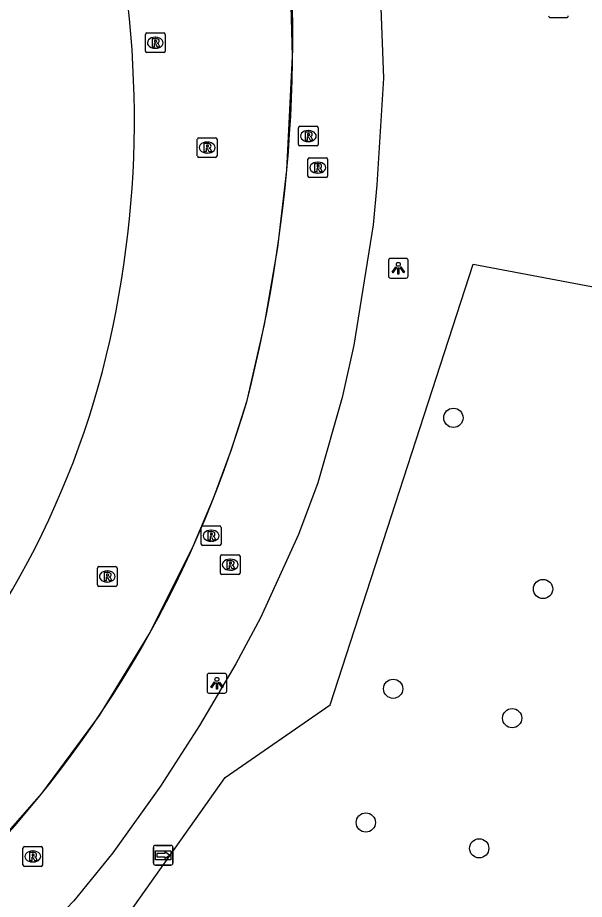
# Model space of a CAD drawing. Extents: x 155018 to 156648, y 383980 to 385733.
# Drawn here: x 156093.8 to 156122.58, y 384815.86 to 384860.63 of the extents above; entities that cross this region are included whole.
import ezdxf

# ---------------------------------------------------------------- set-up
doc = ezdxf.new("R2010")
doc.units = 0
for name, color, linetype in [('IMGEO_Boom', 7, 'Continuous'), ('IMGEO_Groenvoorziening', 7, 'Continuous'), ('IMGEO_Lichtpunt', 7, 'Continuous'), ('IMGEO_Lijnafwatering', 7, 'Continuous'), ('IMGEO_Rijbaan_lokaal_gesloten', 7, 'Continuous'), ('IMGEO_Rijbaan_regionaal_gesloten', 7, 'Continuous'), ('IMGEO_Rioolput', 7, 'Continuous'), ('IMGEO_Wegwijzer', 7, 'Continuous')]:
    doc.layers.add(name, color=color, linetype=linetype)

msp = doc.modelspace()

# ---------------------------------------------------------------- linework, layer by layer
at = {"layer": 'IMGEO_Boom'}
for centre in [(156115.933, 384840.312), (156120.486, 384831.619), (156112.873, 384826.552), (156118.917, 384825.06), (156111.484, 384819.762), (156117.245, 384818.45)]:
    msp.add_circle(centre, 0.489, dxfattribs=at)
at = {"layer": 'IMGEO_Groenvoorziening'}
msp.add_lwpolyline([(156092.608, 384805.486), (156104.34, 384822.039), (156109.681, 384825.736), (156116.935, 384848.113), (156123.571, 384846.858), (156128.811, 384836.516), (156139.541, 384820.551), (156144.509, 384812.164), (156161.399, 384786.097), (156159.902, 384780.041), (156181.763, 384744.983), (156194.882, 384713.157), (156193.62, 384706.064), (156154.765, 384714.834), (156144.099, 384710.771), (156128.027, 384711.937), (156112.137, 384703.172), (156102.819, 384701.872), (156086.197, 384689.897), (156080.587, 384681.206), (156070.694, 384667.747), (156063.784, 384665.047)], dxfattribs=at)
at = {"layer": 'IMGEO_Lichtpunt'}
for p, q in [((156120.863, 384860.633), (156121.671, 384860.633)), ((156120.863, 384860.633), (156121.671, 384860.633)), ((156112.638, 384848.308), (156112.638, 384847.501)), ((156112.638, 384848.308), (156112.638, 384847.501)), ((156113.54, 384848.403), (156112.732, 384848.403)), ((156113.54, 384848.403), (156112.732, 384848.403)), ((156113.634, 384847.501), (156113.634, 384848.308)), ((156113.634, 384847.501), (156113.634, 384848.308)), ((156112.732, 384847.407), (156113.54, 384847.407)), ((156112.732, 384847.407), (156113.54, 384847.407)), ((156103.424, 384827.233), (156103.424, 384826.426)), ((156103.424, 384827.233), (156103.424, 384826.426)), ((156104.326, 384827.328), (156103.518, 384827.328)), ((156104.326, 384827.328), (156103.518, 384827.328)), ((156104.42, 384826.426), (156104.42, 384827.233)), ((156104.42, 384826.426), (156104.42, 384827.233)), ((156103.518, 384826.332), (156104.326, 384826.332)), ((156103.518, 384826.332), (156104.326, 384826.332))]:
    msp.add_line(p, q, dxfattribs=at)
for points in [[(156113.012, 384847.972), (156113.051, 384847.944), (156112.863, 384847.682), (156112.825, 384847.709), (156113.012, 384847.972)], [(156113.114, 384847.924), (156113.161, 384847.924), (156113.161, 384847.602), (156113.114, 384847.602), (156113.114, 384847.924)], [(156113.224, 384847.944), (156113.262, 384847.971), (156113.449, 384847.709), (156113.41, 384847.681), (156113.224, 384847.944)], [(156103.798, 384826.897), (156103.837, 384826.869), (156103.649, 384826.607), (156103.611, 384826.634), (156103.798, 384826.897)], [(156103.9, 384826.849), (156103.947, 384826.849), (156103.947, 384826.527), (156103.9, 384826.527), (156103.9, 384826.849)], [(156104.01, 384826.869), (156104.048, 384826.896), (156104.235, 384826.634), (156104.196, 384826.606), (156104.01, 384826.869)]]:
    msp.add_lwpolyline(points, dxfattribs=at)
for centre in [(156113.137, 384848.106), (156103.923, 384827.031)]:
    msp.add_circle(centre, 0.0994, dxfattribs=at)
for centre, start, end in [((156120.863, 384860.727), 180, 270), ((156120.863, 384860.727), 180, 270), ((156121.671, 384860.727), 270, 0), ((156121.671, 384860.727), 270, 360), ((156112.732, 384848.308), 90, 180), ((156112.732, 384848.308), 90, 180), ((156113.54, 384848.308), 0, 90), ((156113.54, 384848.308), 0, 90), ((156112.732, 384847.501), 180, 270), ((156112.732, 384847.501), 180, 270), ((156113.54, 384847.501), 270, 0), ((156113.54, 384847.501), 270, 360), ((156103.518, 384827.233), 90, 180), ((156103.518, 384827.233), 90, 180), ((156104.326, 384827.233), 0, 90), ((156104.326, 384827.233), 0, 90), ((156103.518, 384826.426), 180, 270), ((156103.518, 384826.426), 180, 270), ((156104.326, 384826.426), 270, 0), ((156104.326, 384826.426), 270, 360)]:
    msp.add_arc(centre, 0.0946, start, end, dxfattribs=at)
at = {"layer": 'IMGEO_Lijnafwatering'}
for points in [[(156107.472, 384852.885), (156107.768, 384858.673), (156107.609, 384864.466), (156106.995, 384870.228), (156106.878, 384871.003), (156106.754, 384871.777), (156106.622, 384872.549)], [(156102.739, 384833.821), (156103.756, 384836.238), (156104.661, 384838.698), (156105.454, 384841.198), (156106.336, 384845.056), (156107.009, 384848.955), (156107.472, 384852.885)], [(156091.767, 384817.526), (156095.025, 384821.231), (156097.953, 384825.202), (156100.531, 384829.408), (156102.739, 384833.821)]]:
    msp.add_lwpolyline(points, dxfattribs=at)
at = {"layer": 'IMGEO_Rijbaan_lokaal_gesloten'}
for centre, radius, start, end in [((156048.434, 384855.467), 51.299, 346.4462, 14.4807), ((156054.428, 384854.192), 45.174, 313.7336, 346.237)]:
    msp.add_arc(centre, radius, start, end, dxfattribs=at)
at = {"layer": 'IMGEO_Rijbaan_regionaal_gesloten'}
msp.add_lwpolyline([(156111.09, 384872.364), (156111.419, 384870.183), (156111.914, 384865.952), (156112.172, 384862.922), (156112.387, 384857.555), (156112.046, 384852.138), (156111.854, 384850.112), (156110.875, 384844.008), (156110.281, 384841.339), (156109.041, 384837.007), (156108.071, 384834.386), (156106.14, 384830.157), (156104.886, 384827.818), (156103.044, 384824.696), (156101.063, 384821.599), (156098.642, 384818.219), (156096.65, 384815.786), (156095.909, 384815)], dxfattribs=at)
for centre, radius, start, end in [((156034.072, 384859.543), 73.702, 345.58702, 8.33582), ((156050.236, 384857.333), 57.527, 314.44675, 343.71161)]:
    msp.add_arc(centre, radius, start, end, dxfattribs=at)
at = {"layer": 'IMGEO_Rioolput'}
for p, q in [((156100.293, 384858.931), (156100.293, 384859.783)), ((156100.368, 384859.857), (156101.22, 384859.857)), ((156101.294, 384859.783), (156101.294, 384858.931)), ((156100.781, 384859.637), (156100.806, 384859.637)), ((156101.22, 384858.857), (156100.368, 384858.857)), ((156100.804, 384859.077), (156100.779, 384859.077)), ((156108.067, 384854.191), (156108.067, 384855.043)), ((156108.142, 384855.117), (156108.994, 384855.117)), ((156108.555, 384854.897), (156108.58, 384854.897)), ((156109.068, 384855.043), (156109.068, 384854.191)), ((156102.928, 384853.609), (156102.928, 384854.461)), ((156103.003, 384854.535), (156103.855, 384854.535)), ((156103.929, 384854.461), (156103.929, 384853.609)), ((156103.416, 384854.315), (156103.441, 384854.315)), ((156108.994, 384854.117), (156108.142, 384854.117)), ((156108.578, 384854.337), (156108.553, 384854.337)), ((156103.855, 384853.535), (156103.003, 384853.535)), ((156103.439, 384853.755), (156103.414, 384853.755)), ((156108.621, 384853.514), (156109.473, 384853.514)), ((156108.546, 384852.588), (156108.546, 384853.44)), ((156109.034, 384853.294), (156109.059, 384853.294)), ((156109.547, 384853.44), (156109.547, 384852.588)), ((156109.057, 384852.734), (156109.032, 384852.734)), ((156109.473, 384852.514), (156108.621, 384852.514)), ((156103.13, 384833.898), (156103.13, 384834.75)), ((156103.205, 384834.824), (156104.057, 384834.824)), ((156104.131, 384834.75), (156104.131, 384833.898)), ((156103.618, 384834.604), (156103.643, 384834.604)), ((156104.057, 384833.824), (156103.205, 384833.824)), ((156103.641, 384834.044), (156103.616, 384834.044)), ((156104.173, 384833.354), (156105.025, 384833.354)), ((156104.098, 384832.428), (156104.098, 384833.28)), ((156104.586, 384833.134), (156104.611, 384833.134)), ((156105.099, 384833.28), (156105.099, 384832.428)), ((156097.853, 384831.828), (156097.853, 384832.68)), ((156097.928, 384832.754), (156098.78, 384832.754)), ((156098.341, 384832.534), (156098.366, 384832.534)), ((156098.854, 384832.68), (156098.854, 384831.828)), ((156104.609, 384832.574), (156104.584, 384832.574)), ((156098.364, 384831.974), (156098.339, 384831.974)), ((156105.025, 384832.354), (156104.173, 384832.354)), ((156098.78, 384831.754), (156097.928, 384831.754)), ((156094.147, 384818.536), (156094.999, 384818.536)), ((156094.072, 384817.61), (156094.072, 384818.462)), ((156094.56, 384818.316), (156094.585, 384818.316)), ((156095.073, 384818.462), (156095.073, 384817.61)), ((156094.583, 384817.756), (156094.558, 384817.756)), ((156094.999, 384817.536), (156094.147, 384817.536))]:
    msp.add_line(p, q, dxfattribs=at)
for points in [[(156100.293, 384858.931), (156100.293, 384859.783)], [(156100.368, 384859.857), (156101.22, 384859.857)], [(156101.294, 384859.783), (156101.294, 384858.931)], [(156100.882, 384859.555), (156100.63, 384859.557), (156100.63, 384859.157)], [(156100.63, 384859.157), (156100.754, 384859.157), (156100.754, 384859.319), (156100.765, 384859.319)], [(156100.808, 384859.476), (156100.754, 384859.476), (156100.754, 384859.395)], [(156100.754, 384859.395), (156100.806, 384859.395)], [(156100.812, 384859.29), (156100.883, 384859.157), (156101.023, 384859.157), (156100.958, 384859.283)], [(156101.22, 384858.857), (156100.368, 384858.857)], [(156108.067, 384854.191), (156108.067, 384855.043)], [(156108.142, 384855.117), (156108.994, 384855.117)], [(156108.656, 384854.815), (156108.404, 384854.817), (156108.404, 384854.417)], [(156109.068, 384855.043), (156109.068, 384854.191)], [(156102.928, 384853.609), (156102.928, 384854.461)], [(156103.003, 384854.535), (156103.855, 384854.535)], [(156103.929, 384854.461), (156103.929, 384853.609)], [(156108.404, 384854.417), (156108.528, 384854.417), (156108.528, 384854.579), (156108.539, 384854.579)], [(156108.582, 384854.736), (156108.528, 384854.736), (156108.528, 384854.655)], [(156108.528, 384854.655), (156108.58, 384854.655)], [(156108.586, 384854.55), (156108.657, 384854.417), (156108.797, 384854.417), (156108.732, 384854.543)], [(156103.517, 384854.233), (156103.265, 384854.235), (156103.265, 384853.835)], [(156103.265, 384853.835), (156103.389, 384853.835), (156103.389, 384853.997), (156103.4, 384853.997)], [(156103.443, 384854.154), (156103.389, 384854.154), (156103.389, 384854.073)], [(156103.389, 384854.073), (156103.441, 384854.073)], [(156103.447, 384853.968), (156103.518, 384853.835), (156103.658, 384853.835), (156103.593, 384853.961)], [(156108.994, 384854.117), (156108.142, 384854.117)], [(156103.855, 384853.535), (156103.003, 384853.535)], [(156108.621, 384853.514), (156109.473, 384853.514)], [(156108.546, 384852.588), (156108.546, 384853.44)], [(156109.135, 384853.212), (156108.883, 384853.214), (156108.883, 384852.814)], [(156109.061, 384853.133), (156109.007, 384853.133), (156109.007, 384853.052)], [(156109.007, 384853.052), (156109.059, 384853.052)], [(156109.547, 384853.44), (156109.547, 384852.588)], [(156108.883, 384852.814), (156109.007, 384852.814), (156109.007, 384852.976), (156109.018, 384852.976)], [(156109.065, 384852.947), (156109.136, 384852.814), (156109.276, 384852.814), (156109.211, 384852.94)], [(156109.473, 384852.514), (156108.621, 384852.514)], [(156103.13, 384833.898), (156103.13, 384834.75)], [(156103.205, 384834.824), (156104.057, 384834.824)], [(156104.131, 384834.75), (156104.131, 384833.898)], [(156103.719, 384834.522), (156103.467, 384834.524), (156103.467, 384834.124)], [(156103.467, 384834.124), (156103.591, 384834.124), (156103.591, 384834.286), (156103.602, 384834.286)], [(156103.645, 384834.443), (156103.591, 384834.443), (156103.591, 384834.362)], [(156103.591, 384834.362), (156103.643, 384834.362)], [(156103.649, 384834.257), (156103.72, 384834.124), (156103.86, 384834.124), (156103.795, 384834.25)], [(156104.057, 384833.824), (156103.205, 384833.824)], [(156104.173, 384833.354), (156105.025, 384833.354)], [(156104.098, 384832.428), (156104.098, 384833.28)], [(156104.687, 384833.052), (156104.435, 384833.054), (156104.435, 384832.654)], [(156104.613, 384832.973), (156104.559, 384832.973), (156104.559, 384832.892)], [(156104.559, 384832.892), (156104.611, 384832.892)], [(156105.099, 384833.28), (156105.099, 384832.428)], [(156097.853, 384831.828), (156097.853, 384832.68)], [(156097.928, 384832.754), (156098.78, 384832.754)], [(156098.442, 384832.452), (156098.19, 384832.454), (156098.19, 384832.054)], [(156098.854, 384832.68), (156098.854, 384831.828)], [(156104.435, 384832.654), (156104.559, 384832.654), (156104.559, 384832.816), (156104.57, 384832.816)], [(156104.617, 384832.787), (156104.688, 384832.654), (156104.828, 384832.654), (156104.763, 384832.78)], [(156098.19, 384832.054), (156098.314, 384832.054), (156098.314, 384832.216), (156098.325, 384832.216)], [(156098.368, 384832.373), (156098.314, 384832.373), (156098.314, 384832.292)], [(156098.314, 384832.292), (156098.366, 384832.292)], [(156098.372, 384832.187), (156098.443, 384832.054), (156098.583, 384832.054), (156098.518, 384832.18)], [(156105.025, 384832.354), (156104.173, 384832.354)], [(156098.78, 384831.754), (156097.928, 384831.754)], [(156094.147, 384818.536), (156094.999, 384818.536)], [(156094.072, 384817.61), (156094.072, 384818.462)], [(156094.661, 384818.234), (156094.409, 384818.236), (156094.409, 384817.836)], [(156094.587, 384818.155), (156094.533, 384818.155), (156094.533, 384818.074)], [(156095.073, 384818.462), (156095.073, 384817.61)], [(156094.409, 384817.836), (156094.533, 384817.836), (156094.533, 384817.998), (156094.544, 384817.998)], [(156094.533, 384818.074), (156094.585, 384818.074)], [(156094.591, 384817.969), (156094.662, 384817.836), (156094.802, 384817.836), (156094.737, 384817.962)], [(156094.999, 384817.536), (156094.147, 384817.536)]]:
    msp.add_lwpolyline(points, dxfattribs=at)
for centre, radius, start, end in [((156100.37, 384859.781), 0.0765, 91.552, 178.448), ((156100.37, 384859.781), 0.0765, 91.552, 178.448), ((156101.218, 384859.781), 0.0765, 1.552, 88.448), ((156101.218, 384859.781), 0.0765, 1.552, 88.448), ((156100.764, 384859.266), 0.0533, 26.0293, 88.6989), ((156100.79, 384859.584), 0.19, 274.7715, 282.9687), ((156100.814, 384859.38), 0.0964, 77.0061, 93.1865), ((156100.828, 384859.437), 0.0378, 276.6634, 79.6772), ((156100.881, 384859.445), 0.109, 350.3612, 89.416), ((156100.879, 384859.445), 0.112, 277.5842, 350.9817), ((156100.863, 384859.23), 0.108, 29.5134, 73.7905), ((156100.37, 384858.933), 0.0765, 181.552, 268.448), ((156100.37, 384858.933), 0.0765, 181.552, 268.448), ((156101.218, 384858.933), 0.0765, 271.552, 358.448), ((156101.218, 384858.933), 0.0765, 271.552, 358.448), ((156108.144, 384855.041), 0.0765, 91.552, 178.448), ((156108.144, 384855.041), 0.0765, 91.552, 178.448), ((156108.655, 384854.705), 0.109, 350.3612, 89.416), ((156108.992, 384855.041), 0.0765, 1.552, 88.448), ((156108.992, 384855.041), 0.0765, 1.552, 88.448), ((156103.005, 384854.459), 0.0765, 91.552, 178.448), ((156103.005, 384854.459), 0.0765, 91.552, 178.448), ((156103.853, 384854.459), 0.0765, 1.552, 88.448), ((156103.853, 384854.459), 0.0765, 1.552, 88.448), ((156108.538, 384854.526), 0.0533, 26.0293, 88.6989), ((156108.564, 384854.844), 0.19, 274.7715, 282.9687), ((156108.588, 384854.64), 0.0964, 77.0061, 93.1865), ((156108.602, 384854.697), 0.0378, 276.6634, 79.6772), ((156108.653, 384854.705), 0.112, 277.5842, 350.9817), ((156108.637, 384854.49), 0.108, 29.5134, 73.7905), ((156103.399, 384853.944), 0.0533, 26.0293, 88.6989), ((156103.425, 384854.262), 0.19, 274.7715, 282.9687), ((156103.449, 384854.058), 0.0964, 77.0061, 93.1865), ((156103.463, 384854.115), 0.0378, 276.6634, 79.6772), ((156103.516, 384854.123), 0.109, 350.3612, 89.416), ((156103.514, 384854.123), 0.112, 277.5842, 350.9817), ((156103.498, 384853.908), 0.108, 29.5134, 73.7905), ((156108.144, 384854.193), 0.0765, 181.552, 268.448), ((156108.144, 384854.193), 0.0765, 181.552, 268.448), ((156108.992, 384854.193), 0.0765, 271.552, 358.448), ((156108.992, 384854.193), 0.0765, 271.552, 358.448), ((156103.005, 384853.611), 0.0765, 181.552, 268.448), ((156103.005, 384853.611), 0.0765, 181.552, 268.448), ((156103.853, 384853.611), 0.0765, 271.552, 358.448), ((156103.853, 384853.611), 0.0765, 271.552, 358.448), ((156108.623, 384853.438), 0.0765, 91.552, 178.448), ((156108.623, 384853.438), 0.0765, 91.552, 178.448), ((156109.471, 384853.438), 0.0765, 1.552, 88.448), ((156109.471, 384853.438), 0.0765, 1.552, 88.448), ((156109.043, 384853.241), 0.19, 274.7715, 282.9687), ((156109.067, 384853.037), 0.0964, 77.0061, 93.1865), ((156109.081, 384853.094), 0.0378, 276.6634, 79.6772), ((156109.134, 384853.102), 0.109, 350.3612, 89.416), ((156109.132, 384853.102), 0.112, 277.5842, 350.9817), ((156108.623, 384852.59), 0.0765, 181.552, 268.448), ((156108.623, 384852.59), 0.0765, 181.552, 268.448), ((156109.017, 384852.923), 0.0533, 26.0293, 88.6989), ((156109.116, 384852.887), 0.108, 29.5134, 73.7905), ((156109.471, 384852.59), 0.0765, 271.552, 358.448), ((156109.471, 384852.59), 0.0765, 271.552, 358.448), ((156103.207, 384834.748), 0.0765, 91.552, 178.448), ((156103.207, 384834.748), 0.0765, 91.552, 178.448), ((156104.055, 384834.748), 0.0765, 1.552, 88.448), ((156104.055, 384834.748), 0.0765, 1.552, 88.448), ((156103.601, 384834.233), 0.0533, 26.0293, 88.6989), ((156103.627, 384834.551), 0.19, 274.7715, 282.9687), ((156103.651, 384834.347), 0.0964, 77.0061, 93.1865), ((156103.665, 384834.404), 0.0378, 276.6634, 79.6772), ((156103.718, 384834.412), 0.109, 350.3612, 89.416), ((156103.716, 384834.412), 0.112, 277.5842, 350.9817), ((156103.7, 384834.197), 0.108, 29.5134, 73.7905), ((156103.207, 384833.9), 0.0765, 181.552, 268.448), ((156103.207, 384833.9), 0.0765, 181.552, 268.448), ((156104.055, 384833.9), 0.0765, 271.552, 358.448), ((156104.055, 384833.9), 0.0765, 271.552, 358.448), ((156104.175, 384833.278), 0.0765, 91.552, 178.448), ((156104.175, 384833.278), 0.0765, 91.552, 178.448), ((156105.023, 384833.278), 0.0765, 1.552, 88.448), ((156105.023, 384833.278), 0.0765, 1.552, 88.448), ((156104.595, 384833.081), 0.19, 274.7715, 282.9687), ((156104.619, 384832.877), 0.0964, 77.0061, 93.1865), ((156104.633, 384832.934), 0.0378, 276.6634, 79.6772), ((156104.686, 384832.942), 0.109, 350.3612, 89.416), ((156104.684, 384832.942), 0.112, 277.5842, 350.9817), ((156097.93, 384832.678), 0.0765, 91.552, 178.448), ((156097.93, 384832.678), 0.0765, 91.552, 178.448), ((156098.441, 384832.342), 0.109, 350.3612, 89.416), ((156098.778, 384832.678), 0.0765, 1.552, 88.448), ((156098.778, 384832.678), 0.0765, 1.552, 88.448), ((156104.175, 384832.43), 0.0765, 181.552, 268.448), ((156104.175, 384832.43), 0.0765, 181.552, 268.448), ((156104.569, 384832.763), 0.0533, 26.0293, 88.6989), ((156104.668, 384832.727), 0.108, 29.5134, 73.7905), ((156105.023, 384832.43), 0.0765, 271.552, 358.448), ((156105.023, 384832.43), 0.0765, 271.552, 358.448), ((156098.324, 384832.163), 0.0533, 26.0293, 88.6989), ((156098.35, 384832.481), 0.19, 274.7715, 282.9687), ((156098.374, 384832.277), 0.0964, 77.0061, 93.1865), ((156098.388, 384832.334), 0.0378, 276.6634, 79.6772), ((156098.439, 384832.342), 0.112, 277.5842, 350.9817), ((156098.423, 384832.127), 0.108, 29.5134, 73.7905), ((156097.93, 384831.83), 0.0765, 181.552, 268.448), ((156097.93, 384831.83), 0.0765, 181.552, 268.448), ((156098.778, 384831.83), 0.0765, 271.552, 358.448), ((156098.778, 384831.83), 0.0765, 271.552, 358.448), ((156094.149, 384818.46), 0.0765, 91.552, 178.448), ((156094.149, 384818.46), 0.0765, 91.552, 178.448), ((156094.997, 384818.46), 0.0765, 1.552, 88.448), ((156094.997, 384818.46), 0.0765, 1.552, 88.448), ((156094.593, 384818.059), 0.0964, 77.0061, 93.1865), ((156094.607, 384818.116), 0.0378, 276.6634, 79.6772), ((156094.66, 384818.124), 0.109, 350.3612, 89.416), ((156094.658, 384818.124), 0.112, 277.5842, 350.9817), ((156094.543, 384817.945), 0.0533, 26.0293, 88.6989), ((156094.569, 384818.263), 0.19, 274.7715, 282.9687), ((156094.642, 384817.909), 0.108, 29.5134, 73.7905), ((156094.149, 384817.612), 0.0765, 181.552, 268.448), ((156094.149, 384817.612), 0.0765, 181.552, 268.448), ((156094.997, 384817.612), 0.0765, 271.552, 358.448), ((156094.997, 384817.612), 0.0765, 271.552, 358.448)]:
    msp.add_arc(centre, radius, start, end, dxfattribs=at)
for centre, major_axis, ratio, start_param, end_param in [((156100.78, 384859.357), (-0.387, 0.002), 0.722429, 4.712389, 7.853982), ((156100.805, 384859.357), (-0.39, 0.002), 0.717154, 1.570796, 4.712389), ((156108.554, 384854.617), (-0.387, 0.002), 0.722429, 4.712389, 7.853982), ((156108.579, 384854.617), (-0.39, 0.002), 0.717154, 1.570796, 4.712389), ((156103.415, 384854.035), (-0.387, 0.002), 0.722429, 4.712389, 7.853982), ((156103.44, 384854.035), (-0.39, 0.002), 0.717154, 1.570796, 4.712389), ((156109.033, 384853.014), (-0.387, 0.002), 0.722429, 4.712389, 7.853982), ((156109.058, 384853.014), (-0.39, 0.002), 0.717154, 1.570796, 4.712389), ((156103.617, 384834.324), (-0.387, 0.002), 0.722429, 4.712389, 7.853982), ((156103.642, 384834.324), (-0.39, 0.002), 0.717154, 1.570796, 4.712389), ((156104.585, 384832.854), (-0.387, 0.002), 0.722429, 4.712389, 7.853982), ((156104.61, 384832.854), (-0.39, 0.002), 0.717154, 1.570796, 4.712389), ((156098.34, 384832.254), (-0.387, 0.002), 0.722429, 4.712389, 7.853982), ((156098.365, 384832.254), (-0.39, 0.002), 0.717154, 1.570796, 4.712389), ((156094.559, 384818.036), (-0.387, 0.002), 0.722429, 4.712389, 7.853982), ((156094.584, 384818.036), (-0.39, 0.002), 0.717154, 1.570796, 4.712389)]:
    msp.add_ellipse(centre, major_axis=major_axis, ratio=ratio, start_param=start_param, end_param=end_param, dxfattribs=at)
at = {"layer": 'IMGEO_Wegwijzer'}
for p, q in [((156100.798, 384818.599), (156101.588, 384818.599)), ((156101.588, 384818.599), (156100.798, 384818.599)), ((156100.698, 384817.699), (156100.698, 384818.499)), ((156100.698, 384818.499), (156100.698, 384817.699)), ((156101.688, 384818.499), (156101.688, 384817.699)), ((156101.688, 384817.699), (156101.688, 384818.499)), ((156101.588, 384817.599), (156100.798, 384817.599)), ((156100.798, 384817.599), (156101.588, 384817.599))]:
    msp.add_line(p, q, dxfattribs=at)
for points in [[(156100.799, 384818.331), (156101.587, 384818.331), (156101.587, 384817.867), (156100.799, 384817.867), (156100.799, 384818.331)], [(156100.864, 384818.183), (156100.864, 384818.099), (156100.864, 384818.015), (156101.275, 384818.015), (156101.275, 384817.932), (156101.522, 384818.099), (156101.275, 384818.266), (156101.275, 384818.183), (156100.864, 384818.183)]]:
    msp.add_lwpolyline(points, dxfattribs=at)
for centre, start, end in [((156100.798, 384818.499), 90, 180), ((156100.798, 384818.499), 90, 180), ((156101.588, 384818.499), 0, 90), ((156101.588, 384818.499), 360, 90), ((156100.798, 384817.699), 180, 270), ((156100.798, 384817.699), 180, 270), ((156101.588, 384817.699), 270, 0), ((156101.588, 384817.699), 270, 0)]:
    msp.add_arc(centre, 0.1, start, end, dxfattribs=at)

doc.saveas('drawing.dxf')
